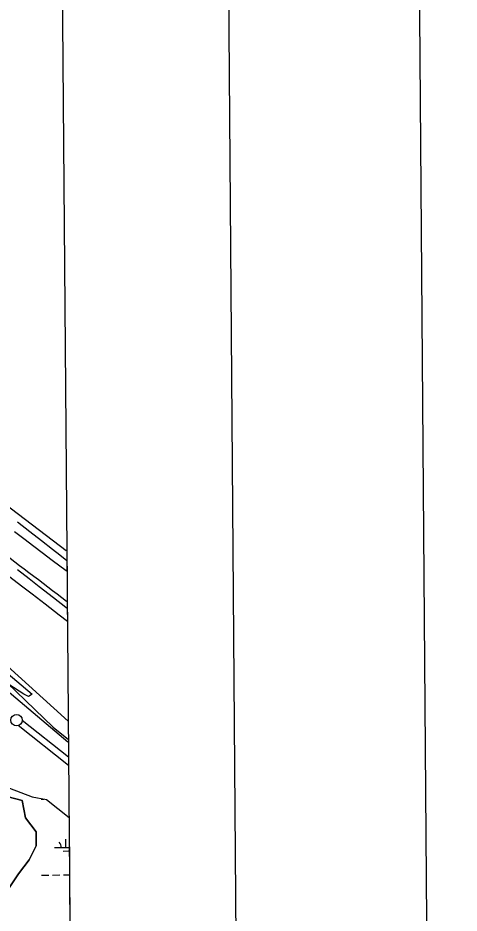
# Model space of a CAD drawing. Extents: x 3540316 to 3578335, y 553172 to 578787.
# Drawn here: x 3575824 to 3577752, y 572384 to 576301 of the extents above; entities that cross this region are included whole.
import ezdxf

# ---------------------------------------------------------------- set-up
doc = ezdxf.new("R2010")
doc.units = 0
for name, color, linetype in [('G-ANNO-NPLT', 7, 'Continuous'), ('V-ANNO-SYMB', 7, 'Continuous'), ('V-BRDG-OTLN', 7, 'Continuous'), ('V-GRID-FRAM', 7, 'Continuous'), ('V-RAIL-TRAK', 7, 'Continuous'), ('V-ROAD-CNTR', 7, 'Continuous'), ('V-SURV-LINE', 7, 'Continuous'), ('V-TOPO-SHOR', 7, 'Continuous'), ('V-UTIL-LINE', 7, 'Continuous'), ('V-WETL-SWMP', 7, 'Continuous')]:
    doc.layers.add(name, color=color, linetype=linetype)

msp = doc.modelspace()

# ---------------------------------------------------------------- linework, layer by layer
at = {"layer": 'G-ANNO-NPLT'}
msp.add_lwpolyline([(3541086, 553755), (3577751.6, 554037.6), (3577565.3, 578203.6), (3540899.8, 577920.9)], close=True, dxfattribs=at)
at = {"layer": 'V-ANNO-SYMB'}
msp.add_lwpolyline([(3543831.3, 554401.2), (3576913.5, 554656.2), (3576736.8, 577572.1), (3543654.6, 577317.1), (3543831.3, 554401.2)], dxfattribs=at)
at = {"layer": 'V-BRDG-OTLN'}
for p, q in [((3575821.5, 574096.3), (3575875.8, 574053.8)), ((3575854.8, 574017.6), (3575809, 574052.5)), ((3575875.8, 574053.8), (3575926.7, 574014.1)), ((3575887.9, 573992.5), (3575854.8, 574017.6)), ((3575935.2, 573956.5), (3575887.9, 573992.5)), ((3575926.7, 574014.1), (3575974.9, 573976.3)), ((3575968.2, 573931.4), (3575935.2, 573956.5)), ((3575974.9, 573976.3), (3576007.3, 573951)), ((3576007.3, 573951), (3576038, 573927)), ((3576012.2, 573897.9), (3575968.2, 573931.4)), ((3576038, 573927), (3576038.4, 573878)), ((3575821.8, 573887.8), (3575872.4, 573848.3)), ((3576038.4, 573878), (3576012.2, 573897.9)), ((3575839.1, 573814.3), (3575769.9, 573867.7)), ((3575872.4, 573848.3), (3575917.3, 573813.2)), ((3575885.6, 573778.6), (3575839.1, 573814.3)), ((3575917.3, 573813.2), (3575979.8, 573764.5)), ((3575942.3, 573734.9), (3575885.6, 573778.6)), ((3575979.8, 573764.5), (3576032.8, 573723)), ((3576003.4, 573687.8), (3575942.3, 573734.9)), ((3576032.8, 573723), (3576039.7, 573717.6)), ((3576039.7, 573717.6), (3576040.2, 573659.5)), ((3576040.2, 573659.5), (3576003.4, 573687.8))]:
    msp.add_line(p, q, dxfattribs=at)
at = {"layer": 'V-GRID-FRAM'}
for points in [[(3544387.2, 576756), (3576013, 576999.8), (3576161.1, 558817.2), (3544519.4, 558573.3), (3544387.2, 576756)], [(3576013, 576999.8), (3576161.1, 558817.2)]]:
    msp.add_lwpolyline(points, dxfattribs=at)
at = {"layer": 'V-RAIL-TRAK'}
msp.add_lwpolyline([(3572498, 576972.7), (3573397.3, 575941.1), (3574650.6, 574477.1), (3575977.4, 573197), (3576044.4, 573142.7)], dxfattribs=at)
at = {"layer": 'V-ROAD-CNTR'}
for points in [[(3576043.8, 573223.9), (3575479.2, 573733.4), (3575044.8, 574117.1), (3574822.9, 574357.5), (3574402.3, 574806), (3573866.2, 575356.1)], [(3576034.9, 573969.4), (3576034.9, 573969.4), (3575796.3, 574151.5), (3575514.1, 574365.3), (3575208.3, 574595.3), (3575073.5, 574693.8)]]:
    msp.add_lwpolyline(points, dxfattribs=at)
msp.add_arc((3173243.6, 43931.3), 665543, 52.7560587, 52.8272837, dxfattribs=at)
at = {"layer": 'V-SURV-LINE'}
for points in [[(3576045.3, 573029.1), (3575824.4, 573204)], [(3575843, 573227.5), (3576045, 573067.6)]]:
    msp.add_lwpolyline(points, dxfattribs=at)
msp.add_circle((3575818, 573228.2), 25, dxfattribs=at)
at = {"layer": 'V-TOPO-SHOR'}
msp.add_lwpolyline([(3574925.7, 571944.4), (3575246.4, 572387.6), (3575368.6, 572540.4), (3575307.5, 572616.9), (3575231.1, 572662.7), (3575017.3, 572830.9), (3575032.6, 572892), (3575261.7, 572754.4), (3575383.9, 572632.2), (3575414.4, 572632.2), (3575460.3, 572662.7), (3575460.3, 572708.6), (3575490.8, 572769.7), (3575551.9, 572815.6), (3575781, 572892), (3575842.1, 572876.7), (3575857.4, 572800.3), (3575903.2, 572739.1), (3575903.2, 572678), (3575872.7, 572616.9), (3575826.8, 572555.7), (3575765.7, 572464), (3575719.9, 572387.6), (3575674.1, 572326.5)], dxfattribs=at)
at = {"layer": 'V-UTIL-LINE'}
msp.add_lwpolyline([(3576041.7, 573131.5), (3575718.9, 573404.8), (3575262.9, 573807.3), (3574415.3, 574576.9), (3574018.3, 574961.4)], dxfattribs=at)
at = {"layer": 'V-WETL-SWMP'}
for p, q in [((3575786.3, 572930.3), (3575886.1, 572892.9)), ((3575842.1, 572876.7), (3575781, 572892)), ((3575886.1, 572892.9), (3575948.6, 572880.4)), ((3575857.4, 572800.3), (3575842.1, 572876.7)), ((3575924.9, 572882.6), (3575937.2, 572882.7)), ((3575948.6, 572880.4), (3576047.2, 572802.4)), ((3575903.2, 572739.1), (3575857.4, 572800.3)), ((3576047.2, 572802.4), (3576059.1, 571339.4)), ((3575903.2, 572678), (3575903.2, 572739.1)), ((3576033.4, 572670.8), (3576033.1, 572706.8)), ((3575872.7, 572616.9), (3575903.2, 572678)), ((3575983.4, 572670.4), (3576048.3, 572670.9)), ((3576021.5, 572655.3), (3576045.5, 572655.5)), ((3575826.8, 572555.7), (3575872.7, 572616.9)), ((3575765.7, 572464), (3575826.8, 572555.7)), ((3575927.5, 572549.9), (3575959.5, 572550.1)), ((3575975.5, 572550.3), (3576007.5, 572550.5)), ((3576023.5, 572550.6), (3576049.2, 572550.8))]:
    msp.add_line(p, q, dxfattribs=at)
msp.add_lwpolyline([(3575597, 573585), (3575885.7, 573341.9), (3575870.5, 573331.8), (3575850.3, 573341.9), (3575581.8, 573514.1)], dxfattribs=at)
msp.add_arc((3575978.1, 572670.8), 35.2, 359.6699, 41.2135, dxfattribs=at)

doc.saveas('drawing.dxf')
